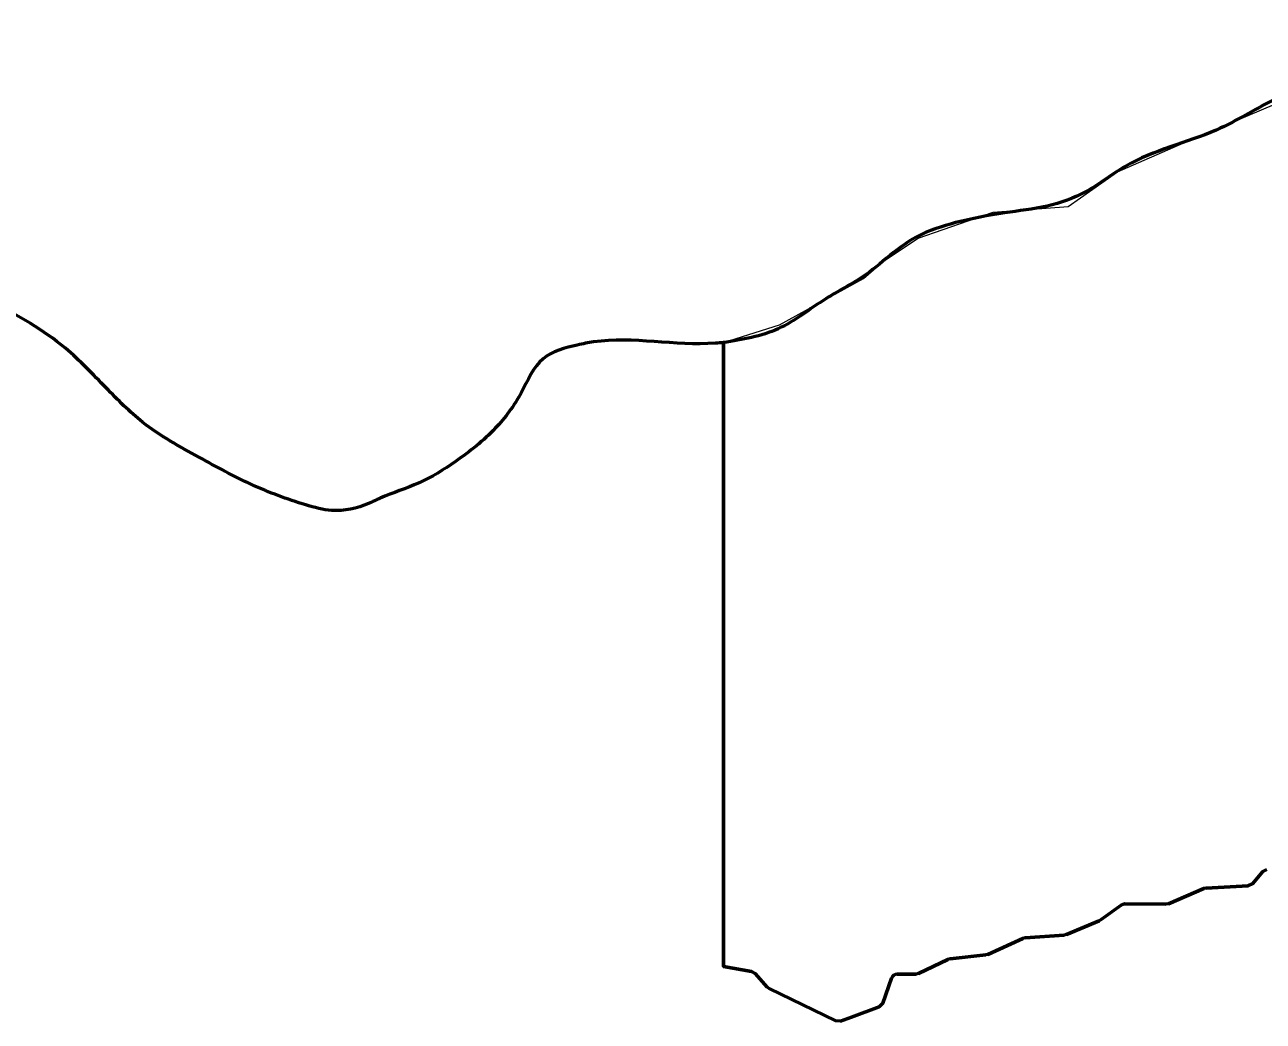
# Model space of a CAD drawing. Extents: x 553962 to 842807, y 8883888 to 9032388.
# Drawn here: x 803050 to 805083, y 9017517 to 9019154 of the extents above; entities that cross this region are included whole.
import ezdxf

# ---------------------------------------------------------------- set-up
doc = ezdxf.new("R2010")
doc.units = 0
doc.header["$LTSCALE"] = 160
doc.layers.add('60', color=7, linetype='Continuous', lineweight=13)

msp = doc.modelspace()

# ---------------------------------------------------------------- linework, layer by layer
at = {"layer": '60', "lineweight": 53}
for p, q in [((804196.9, 9018632.1), (804196.9, 9017607.1)), ((805065.8, 9017743.2), (805082.7, 9017763)), ((804989.4, 9017735.9), (805058.8, 9017739.7)), ((804927.7, 9017710.1), (804985.6, 9017735)), ((804817.2, 9017684.3), (804849.9, 9017708)), ((804855.8, 9017709.9), (804923.6, 9017709.3)), ((804760.3, 9017659.5), (804813.8, 9017682.3)), ((804692.6, 9017654.3), (804756.5, 9017658.6)), ((804631.4, 9017627.1), (804688.8, 9017653.3)), ((804517.1, 9017595.4), (804565.4, 9017618.8)), ((804569.2, 9017619.8), (804627.6, 9017626.1)), ((804196.9, 9017607.1), (804243.2, 9017598.8)), ((804248.9, 9017595.7), (804269, 9017573.3)), ((804482.4, 9017594.5), (804513.3, 9017594.5)), ((804458.7, 9017546.7), (804472.9, 9017587.8)), ((804272.1, 9017571), (804381.3, 9017517.6))]:
    msp.add_line(p, q, dxfattribs=at)
at = {"layer": '60'}
msp.add_lwpolyline([(804196.9, 9018632.1), (804289.2, 9018661.4), (804426.7, 9018737.3), (804459.9, 9018765.7), (804516.8, 9018803.7), (804640, 9018846.3), (804763.3, 9018855.8), (804843.9, 9018912.8), (804952.9, 9018960.2), (805142.5, 9019040.8), (805242.1, 9019112), (805374.8, 9019149.9), (805493.3, 9019112), (805611.8, 9019093), (805687.7, 9019036.1), (805813.8, 9019006.6)], dxfattribs=at)
at = {"layer": '60', "lineweight": 53}
for points in [[(804472.9, 9017587.8), (804458.7, 9017546.7), (804452.7, 9017540.6), (804407, 9017523.8), (804389.1, 9017517.2), (804381.3, 9017517.6), (804272.1, 9017571), (804269, 9017573.3), (804248.9, 9017595.7), (804243.2, 9017598.8), (804196.9, 9017607.1), (804196.9, 9018632.1)], [(805089.3, 9017766.5), (805082.7, 9017763), (805065.8, 9017743.2), (805058.8, 9017739.7), (804989.4, 9017735.9), (804985.6, 9017735), (804927.7, 9017710.1), (804923.6, 9017709.3), (804855.8, 9017709.9), (804849.9, 9017708), (804817.2, 9017684.3), (804813.8, 9017682.3), (804760.3, 9017659.5), (804756.5, 9017658.6), (804692.6, 9017654.3), (804688.8, 9017653.3), (804631.4, 9017627.1), (804627.6, 9017626.1), (804569.2, 9017619.8), (804565.4, 9017618.8), (804517.1, 9017595.4), (804513.3, 9017594.5), (804482.4, 9017594.5)], [(804389.1, 9017517.2), (804407, 9017523.8), (804452.7, 9017540.6)]]:
    msp.add_lwpolyline(points, dxfattribs=at)
msp.add_arc((804482.4, 9017584.5), 10, 90.0014, 160.8884, dxfattribs=at)
msp.add_arc((804482.4, 9017584.5), 10, 90.0014, 160.8884, dxfattribs=at)
for points in [[(805813.8, 9019006.6), (805776.5, 9019023.8), (805687.5, 9019038.1), (805612.6, 9019088), (805563, 9019101), (805496.9, 9019117.8), (805304.7, 9019136.3), (805219.1, 9019092.2), (805175.7, 9019066.9), (805109.3, 9019035.4), (805005.8, 9018981.2), (804857.7, 9018922), (804792.6, 9018880.3), (804728.7, 9018856.4), (804658.6, 9018845.2), (804578.3, 9018829.1), (804513.2, 9018805.2), (804476.1, 9018779.9), (804430.1, 9018743.2), (804364.9, 9018704), (804286.9, 9018654.8), (804196.9, 9018632.1)], [(804196.9, 9018632.1), (804183.7, 9018631), (803983.7, 9018633.1), (803957, 9018628.1), (803900.8, 9018605.5), (803864.8, 9018549.7), (803822.4, 9018491.3), (803757.2, 9018436.9), (803697.1, 9018401.6), (803633.3, 9018376.4), (803614.2, 9018367.6), (803554.2, 9018356.4), (803511, 9018365.5), (803422, 9018398.9), (803335.7, 9018443.8), (803243.1, 9018501.4), (803183.5, 9018557.6), (803116.4, 9018622.7), (802995.8, 9018696.9), (802817.9, 9018762.5), (802774.7, 9018776.7), (802754.6, 9018781.5)]]:
    msp.add_spline(points, degree=3, dxfattribs=at)
at = {"layer": '60'}
msp.add_spline([(802754.6, 9018781.5), (802774.7, 9018776.7), (802817.9, 9018762.5), (802995.8, 9018696.9), (803116.4, 9018622.7), (803183.5, 9018557.6), (803243.1, 9018501.4), (803335.7, 9018443.8), (803422, 9018398.9), (803511, 9018365.5), (803554.2, 9018356.4), (803614.2, 9018367.6), (803633.3, 9018376.4), (803697.1, 9018401.6), (803757.2, 9018436.9), (803822.4, 9018491.3), (803864.8, 9018549.7), (803900.8, 9018605.5), (803957, 9018628.1), (803983.7, 9018633.1), (804183.7, 9018631), (804196.9, 9018632.1)], degree=3, dxfattribs=at)

doc.saveas('drawing.dxf')
